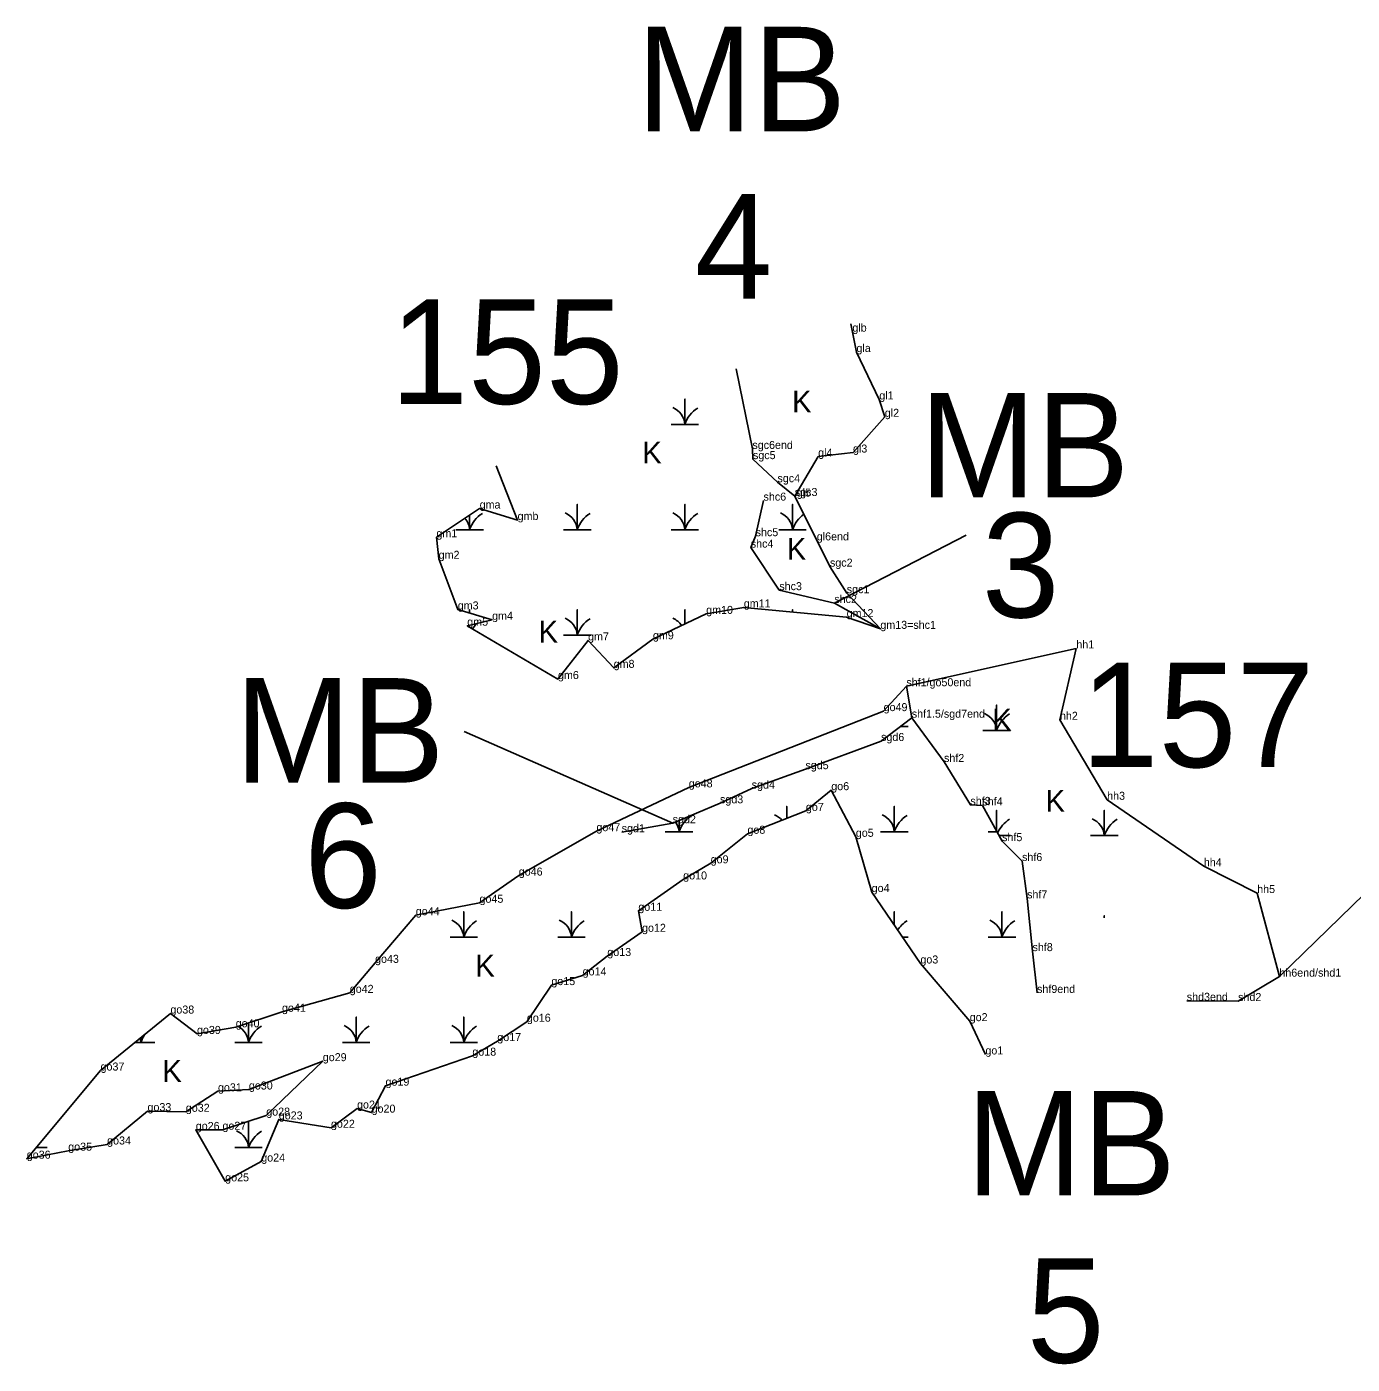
# Model space of a CAD drawing. Extents: x 2072529 to 2268796, y 436423 to 470397.
# Drawn here: x 2177497 to 2178325, y 450116 to 450952 of the extents above; entities that cross this region are included whole.
import ezdxf

# ---------------------------------------------------------------- set-up
doc = ezdxf.new("R2010")
doc.units = 0
for name, color, linetype in [('Default', 7, 'Continuous'), ('Exist Environmental Wetland Boundary', 7, 'Continuous'), ('Exist Environmental Wetland Boundary Cogo Comment', 7, 'Continuous'), ('Exist Environmental Wetland Boundary Cogo Point CELL', 7, 'Continuous'), ('Exist Hydro Jurisdictional Stream or Body of Water NEU Mitigable', 7, 'Continuous'), ('Exist Hydro Jurisdictional Stream or Body of Water NEU Mitigable Cogo Comment', 7, 'Continuous'), ('Exist Hydro Swamp or Marsh', 7, 'Continuous')]:
    doc.layers.add(name, color=color, linetype=linetype)

msp = doc.modelspace()

# ---------------------------------------------------------------- linework, layer by layer
at = {"layer": 'Default'}
for p, q in [((2178083.48, 450634.25), (2178001.13, 450591.78)), ((2177769.92, 450511.55), (2177900.13, 450454.2))]:
    msp.add_line(p, q, dxfattribs=at)
at = {"layer": 'Exist Environmental Wetland Boundary'}
for points in [[(2177976.45, 450658.67), (2177991.04, 450683.33), (2178012.8, 450685.83), (2178032.67, 450708.15), (2178029.21, 450718.98), (2178014.96, 450748.63), (2178011.42, 450766.34)], [(2177789.84, 450677.43), (2177803.23, 450643.67), (2177779.52, 450650.82), (2177752.49, 450632.86), (2177753.91, 450619.45), (2177765.83, 450587.79), (2177787.28, 450581.35), (2177771.76, 450577.61), (2177828.46, 450544.3), (2177847.25, 450568.44), (2177863.26, 450551.29), (2177887.79, 450569.14), (2177921.06, 450585.01), (2177944.57, 450589.07), (2178008.82, 450583.02), (2178029.88, 450575.67), (2178008.89, 450597.94)], [(2178152.32, 450563.41), (2178046.13, 450539.79), (2178031.93, 450524.26), (2177910.17, 450476.58), (2177852.47, 450449.22), (2177803.96, 450421.48), (2177779.44, 450404.5), (2177739.59, 450396.71), (2177714.17, 450366.96), (2177698.36, 450348.2), (2177656.02, 450336.38), (2177627.09, 450326.68), (2177602.91, 450322.54), (2177586.29, 450335.27), (2177542.65, 450299.66), (2177496.53, 450244.59), (2177522.46, 450249.59), (2177546.74, 450253.45), (2177571.98, 450274.3), (2177595.92, 450273.9), (2177616.02, 450286.67), (2177635.34, 450287.8), (2177681.5, 450305.52), (2177646.19, 450271.5), (2177618.8, 450262.69), (2177602.14, 450262.54), (2177620.52, 450230.44), (2177643.06, 450242.79), (2177654.01, 450269.12), (2177686.64, 450263.91), (2177702.91, 450275.9), (2177712, 450273.37), (2177720.72, 450290.19), (2177774.96, 450308.94), (2177790.56, 450318.06), (2177809.03, 450330.17), (2177824.33, 450353.05), (2177843.87, 450359.1), (2177859.29, 450371.23), (2177880.99, 450386.36), (2177878.67, 450399.47), (2177906.7, 450419.08), (2177923.87, 450429.15), (2177946.83, 450447.62), (2177983.37, 450461.87), (2177999.22, 450474.85), (2178014.56, 450445.73), (2178024.46, 450411.19), (2178054.91, 450366.56), (2178085.72, 450330.52), (2178095.52, 450309.72)], [(2178152.32, 450563.41), (2178142.1, 450518.83), (2178171.59, 450468.85), (2178232, 450427.35), (2178265.34, 450410.56), (2178279.19, 450358.33)]]:
    msp.add_lwpolyline(points, dxfattribs=at)
at = {"layer": 'Exist Environmental Wetland Boundary Cogo Point CELL'}
for p, q in [((2178012.41, 450761.38), (2178012.41, 450761.38)), ((2178014.96, 450748.63), (2178014.96, 450748.63)), ((2178029.21, 450718.98), (2178029.21, 450718.98)), ((2178032.67, 450708.15), (2178032.67, 450708.15)), ((2177949.93, 450688.08), (2177949.93, 450688.08)), ((2177950.3, 450681.71), (2177950.3, 450681.71)), ((2177991.04, 450683.33), (2177991.04, 450683.33)), ((2178012.8, 450685.83), (2178012.8, 450685.83)), ((2177965.6, 450667.29), (2177965.6, 450667.29)), ((2177956.89, 450655.78), (2177956.89, 450655.78)), ((2177976.45, 450658.67), (2177976.45, 450658.67)), ((2177977.65, 450658.34), (2177977.65, 450658.34)), ((2177779.52, 450650.82), (2177779.52, 450650.82)), ((2177803.23, 450643.67), (2177803.23, 450643.67)), ((2177752.49, 450632.86), (2177752.49, 450632.86)), ((2177951.96, 450633.56), (2177951.96, 450633.56)), ((2177990.16, 450630.93), (2177990.16, 450630.93)), ((2177948.91, 450626.43), (2177948.91, 450626.43)), ((2177753.91, 450619.45), (2177753.91, 450619.45)), ((2177998.39, 450614.54), (2177998.39, 450614.54)), ((2177966.76, 450599.83), (2177966.76, 450599.83)), ((2178008.89, 450597.94), (2178008.89, 450597.94)), ((2177765.83, 450587.79), (2177765.83, 450587.79)), ((2177944.57, 450589.07), (2177944.57, 450589.07)), ((2178001.13, 450591.78), (2178001.13, 450591.78)), ((2177787.28, 450581.35), (2177787.28, 450581.35)), ((2177921.06, 450585.01), (2177921.06, 450585.01)), ((2178008.82, 450583.02), (2178008.82, 450583.02)), ((2177771.76, 450577.61), (2177771.76, 450577.61)), ((2178029.88, 450575.67), (2178029.88, 450575.67)), ((2178029.88, 450575.67), (2178029.88, 450575.67)), ((2177847.25, 450568.44), (2177847.25, 450568.44)), ((2177887.79, 450569.14), (2177887.79, 450569.14)), ((2178152.32, 450563.41), (2178152.32, 450563.41)), ((2177863.26, 450551.29), (2177863.26, 450551.29)), ((2177828.46, 450544.3), (2177828.46, 450544.3)), ((2178046.13, 450539.79), (2178046.13, 450539.79)), ((2178046.13, 450539.79), (2178046.13, 450539.79)), ((2178031.93, 450524.26), (2178031.93, 450524.26)), ((2178049.51, 450520.15), (2178049.51, 450520.15)), ((2178142.1, 450518.83), (2178142.1, 450518.83)), ((2178030.31, 450505.58), (2178030.31, 450505.58)), ((2177983.08, 450487.96), (2177983.08, 450487.96)), ((2178069.65, 450492.48), (2178069.65, 450492.48)), ((2177910.17, 450476.58), (2177910.17, 450476.58)), ((2177949.48, 450475.82), (2177949.48, 450475.82)), ((2177999.22, 450474.85), (2177999.22, 450474.85)), ((2177929.69, 450466.66), (2177929.69, 450466.66)), ((2177983.37, 450461.87), (2177983.37, 450461.87)), ((2178086.16, 450465.65), (2178086.16, 450465.65)), ((2178093.62, 450465.31), (2178093.62, 450465.31)), ((2178171.59, 450468.85), (2178171.59, 450468.85)), ((2177900.13, 450454.2), (2177900.13, 450454.2)), ((2177852.47, 450449.22), (2177852.47, 450449.22)), ((2177868.26, 450448.57), (2177868.26, 450448.57)), ((2177946.83, 450447.62), (2177946.83, 450447.62)), ((2178014.56, 450445.73), (2178014.56, 450445.73)), ((2178105.96, 450443), (2178105.96, 450443)), ((2177923.87, 450429.15), (2177923.87, 450429.15)), ((2178118.41, 450430.57), (2178118.41, 450430.57)), ((2177803.96, 450421.48), (2177803.96, 450421.48)), ((2178232, 450427.35), (2178232, 450427.35)), ((2177906.7, 450419.08), (2177906.7, 450419.08)), ((2177779.44, 450404.5), (2177779.44, 450404.5)), ((2178024.46, 450411.19), (2178024.46, 450411.19)), ((2178121.56, 450407.23), (2178121.56, 450407.23)), ((2178265.34, 450410.56), (2178265.34, 450410.56)), ((2177739.59, 450396.71), (2177739.59, 450396.71)), ((2177878.67, 450399.47), (2177878.67, 450399.47)), ((2177880.99, 450386.36), (2177880.99, 450386.36)), ((2177859.29, 450371.23), (2177859.29, 450371.23)), ((2178124.96, 450374.29), (2178124.96, 450374.29)), ((2177714.17, 450366.96), (2177714.17, 450366.96)), ((2178054.91, 450366.56), (2178054.91, 450366.56)), ((2177824.33, 450353.05), (2177824.33, 450353.05)), ((2177843.87, 450359.1), (2177843.87, 450359.1)), ((2178279.19, 450358.33), (2178279.19, 450358.33)), ((2178279.19, 450358.33), (2178279.19, 450358.33)), ((2177698.36, 450348.2), (2177698.36, 450348.2)), ((2178127.8, 450348.15), (2178127.8, 450348.15)), ((2177656.02, 450336.38), (2177656.02, 450336.38)), ((2178221.35, 450343.23), (2178221.35, 450343.23)), ((2178253.43, 450343.09), (2178253.43, 450343.09)), ((2177586.29, 450335.27), (2177586.29, 450335.27)), ((2177809.03, 450330.17), (2177809.03, 450330.17)), ((2178085.72, 450330.52), (2178085.72, 450330.52)), ((2177602.91, 450322.54), (2177602.91, 450322.54)), ((2177627.09, 450326.68), (2177627.09, 450326.68)), ((2177790.56, 450318.06), (2177790.56, 450318.06)), ((2177681.5, 450305.52), (2177681.5, 450305.52)), ((2177774.96, 450308.94), (2177774.96, 450308.94)), ((2178095.52, 450309.72), (2178095.52, 450309.72)), ((2177542.65, 450299.66), (2177542.65, 450299.66)), ((2177616.02, 450286.67), (2177616.02, 450286.67)), ((2177635.34, 450287.8), (2177635.34, 450287.8)), ((2177720.72, 450290.19), (2177720.72, 450290.19)), ((2177571.98, 450274.3), (2177571.98, 450274.3)), ((2177595.92, 450273.9), (2177595.92, 450273.9)), ((2177646.19, 450271.5), (2177646.19, 450271.5)), ((2177702.91, 450275.9), (2177702.91, 450275.9)), ((2177712, 450273.37), (2177712, 450273.37)), ((2177602.14, 450262.54), (2177602.14, 450262.54)), ((2177618.8, 450262.69), (2177618.8, 450262.69)), ((2177654.01, 450269.12), (2177654.01, 450269.12)), ((2177686.64, 450263.91), (2177686.64, 450263.91)), ((2177546.74, 450253.45), (2177546.74, 450253.45)), ((2177496.53, 450244.59), (2177496.53, 450244.59)), ((2177522.46, 450249.59), (2177522.46, 450249.59)), ((2177643.06, 450242.79), (2177643.06, 450242.79)), ((2177620.52, 450230.44), (2177620.52, 450230.44))]:
    msp.add_line(p, q, dxfattribs=at)
at = {"layer": 'Exist Hydro Jurisdictional Stream or Body of Water NEU Mitigable'}
for points in [[(2177939.71, 450738.05), (2177949.93, 450688.08), (2177950.3, 450681.71), (2177965.6, 450667.29), (2177976.45, 450658.67), (2177998.39, 450614.54), (2178008.89, 450597.94)], [(2177956.89, 450655.78), (2177951.96, 450633.56), (2177948.91, 450626.43), (2177966.76, 450599.83), (2178001.13, 450591.78), (2178029.88, 450575.67)], [(2178046.13, 450539.79), (2178049.51, 450520.15), (2178069.65, 450492.48), (2178086.16, 450465.65), (2178093.62, 450465.31), (2178105.96, 450443), (2178118.41, 450430.57), (2178121.56, 450407.23), (2178124.96, 450374.29), (2178127.8, 450348.15)], [(2177868.26, 450448.57), (2177900.13, 450454.2), (2177929.69, 450466.66), (2177949.48, 450475.82), (2177983.08, 450487.96), (2178030.31, 450505.58), (2178049.51, 450520.15)], [(2178221.35, 450343.23), (2178253.43, 450343.09), (2178279.19, 450358.33), (2178332.13, 450409.94)]]:
    msp.add_lwpolyline(points, dxfattribs=at)
at = {"layer": 'Exist Hydro Swamp or Marsh'}
for points in [[(2177899.14, 450703.41), (2177907.74, 450703.41), (2177907.74, 450719.19), (2177907.74, 450703.41), (2177916.34, 450703.41)], [(2177764.64, 450637.61), (2177773.24, 450637.61), (2177773.24, 450646.64)], [(2177773.24, 450646.64), (2177773.24, 450637.61), (2177781.84, 450637.61)], [(2177831.89, 450637.61), (2177840.49, 450637.61), (2177840.49, 450653.39), (2177840.49, 450637.61), (2177849.09, 450637.61)], [(2177899.14, 450637.61), (2177907.74, 450637.61), (2177907.74, 450653.39), (2177907.74, 450637.61), (2177916.34, 450637.61)], [(2177966.39, 450637.61), (2177974.99, 450637.61), (2177974.99, 450653.39), (2177974.99, 450637.61), (2177983.59, 450637.61)], [(2177773.24, 450585.56), (2177773.24, 450587.59), (2177773.24, 450585.56)], [(2177831.89, 450571.81), (2177840.49, 450571.81), (2177840.49, 450587.59), (2177840.49, 450571.81), (2177849.09, 450571.81)], [(2177907.74, 450578.66), (2177907.74, 450587.59), (2177907.74, 450578.66)], [(2177974.99, 450586.21), (2177974.99, 450587.59), (2177974.99, 450586.21)], [(2177773.24, 450576.74), (2177773.24, 450577.97)], [(2177773.24, 450577.97), (2177773.24, 450576.74)], [(2177781.64, 450571.81), (2177781.84, 450571.81)], [(2178093.94, 450512.24), (2178102.54, 450512.24), (2178102.54, 450528.02), (2178102.54, 450512.24), (2178111.14, 450512.24)], [(2178042.3, 450514.67), (2178047.21, 450514.67)], [(2177971.36, 450457.19), (2177971.36, 450464.66), (2177971.36, 450457.19)], [(2178030.01, 450448.87), (2178038.61, 450448.87), (2178038.61, 450464.66), (2178038.61, 450448.87), (2178047.21, 450448.87)], [(2178102.54, 450449.19), (2178102.54, 450462.22), (2178102.54, 450449.19)], [(2178161.19, 450446.44), (2178169.79, 450446.44), (2178169.79, 450462.22), (2178169.79, 450446.44), (2178178.39, 450446.44)], [(2177895.51, 450448.87), (2177904.11, 450448.87), (2177904.11, 450455.88)], [(2177904.11, 450455.88), (2177904.11, 450448.87), (2177912.71, 450448.87)], [(2178097.26, 450448.87), (2178102.71, 450448.87)], [(2178104.06, 450446.44), (2178111.14, 450446.44)], [(2177761.01, 450383.07), (2177769.61, 450383.07), (2177769.61, 450398.86), (2177769.61, 450383.07), (2177778.21, 450383.07)], [(2177828.26, 450383.07), (2177836.86, 450383.07), (2177836.86, 450398.86), (2177836.86, 450383.07), (2177845.46, 450383.07)], [(2178038.61, 450390.45), (2178038.61, 450398.86), (2178038.61, 450390.45)], [(2178097.26, 450383.07), (2178105.86, 450383.07), (2178105.86, 450398.86), (2178105.86, 450383.07), (2178114.46, 450383.07)], [(2178169.79, 450395.16), (2178169.79, 450396.42), (2178169.79, 450395.16)], [(2178043.64, 450383.07), (2178047.21, 450383.07)], [(2177626.51, 450317.27), (2177635.11, 450317.27), (2177635.11, 450329.37)], [(2177635.11, 450329.37), (2177635.11, 450317.27), (2177643.71, 450317.27)], [(2177693.76, 450317.27), (2177702.36, 450317.27), (2177702.36, 450333.06), (2177702.36, 450317.27), (2177710.96, 450317.27)], [(2177761.01, 450317.27), (2177769.61, 450317.27), (2177769.61, 450333.06), (2177769.61, 450317.27), (2177778.21, 450317.27)], [(2177564.24, 450317.27), (2177567.86, 450317.27), (2177567.86, 450320.23)], [(2177567.86, 450320.23), (2177567.86, 450317.27), (2177576.46, 450317.27)], [(2177626.51, 450251.47), (2177635.11, 450251.47), (2177635.11, 450267.26), (2177635.11, 450251.47), (2177643.71, 450251.47)], [(2177502.3, 450251.47), (2177509.21, 450251.47)]]:
    msp.add_lwpolyline(points, dxfattribs=at)
for centre, radius, start, end in [((2177895.47, 450702.52), 12.3, 4.14034, 67.53497), ((2177925.98, 450697.34), 19.22, 122.12745, 161.62219), ((2177791.48, 450631.54), 19.22, 122.12745, 161.62219), ((2177828.22, 450636.72), 12.3, 4.14034, 67.53497), ((2177858.73, 450631.54), 19.22, 122.12745, 161.62219), ((2177895.47, 450636.72), 12.3, 4.14034, 67.53497), ((2177925.98, 450631.54), 19.22, 122.12745, 161.62219), ((2177962.72, 450636.72), 12.3, 4.14034, 67.53497), ((2177993.23, 450631.54), 19.22, 125.25512, 161.62219), ((2177760.97, 450636.72), 12.3, 4.14034, 40.51361), ((2177791.48, 450565.74), 19.22, 136.34183, 148.84619), ((2177828.22, 450570.92), 12.3, 4.14034, 67.53497), ((2177858.73, 450565.74), 19.22, 122.12745, 161.62219), ((2177895.47, 450570.92), 12.3, 33.47003, 67.53497), ((2178090.27, 450511.35), 12.3, 4.14034, 67.53497), ((2178120.78, 450506.18), 19.22, 122.12745, 161.62219), ((2177891.84, 450447.99), 12.3, 4.14034, 34.62945), ((2177922.35, 450442.81), 19.22, 122.12745, 161.62219), ((2177959.09, 450447.99), 12.3, 40.85078, 67.53497), ((2178026.34, 450447.99), 12.3, 4.14034, 67.53497), ((2178056.85, 450442.81), 19.22, 122.12745, 161.62219), ((2178120.78, 450440.38), 19.22, 122.12745, 156.43098), ((2178157.52, 450445.55), 12.3, 4.14034, 67.53497), ((2178188.03, 450440.38), 19.22, 122.12745, 161.62219), ((2177757.34, 450382.19), 12.3, 4.14034, 67.53497), ((2177787.85, 450377.01), 19.22, 122.12745, 161.62219), ((2177824.59, 450382.19), 12.3, 4.14034, 67.53497), ((2177855.1, 450377.01), 19.22, 122.12745, 161.62219), ((2178056.85, 450377.01), 19.22, 122.12745, 147.26178), ((2178093.59, 450382.19), 12.3, 4.14034, 67.53497), ((2178124.1, 450377.01), 19.22, 122.12745, 161.62219), ((2177690.09, 450316.39), 12.3, 4.14034, 67.53497), ((2177757.34, 450316.39), 12.3, 4.14034, 67.53497), ((2177555.59, 450316.39), 12.3, 4.14034, 16.34926), ((2177586.1, 450311.21), 19.22, 144.78316, 161.62219), ((2177622.84, 450316.39), 12.3, 4.14034, 61.68812), ((2177653.35, 450311.21), 19.22, 122.12745, 161.62219), ((2177720.6, 450311.21), 19.22, 122.12745, 161.62219), ((2177787.85, 450311.21), 19.22, 122.12745, 161.62219), ((2177622.84, 450250.59), 12.3, 4.14034, 67.53497), ((2177653.35, 450245.41), 19.22, 122.12745, 161.62219)]:
    msp.add_arc(centre, radius, start, end, dxfattribs=at)

# ---------------------------------------------------------------- texts
at = {"layer": 'Default'}
for s, p in [('MB', (2177877.48, 450886.56)), ('4', (2177913.89, 450782.01)), ('155', (2177723.71, 450716.24)), ('MB', (2178054.37, 450657.74)), ('3', (2178093.27, 450582.81)), ('157', (2178155.18, 450489.24)), ('MB', (2177626.51, 450479.52)), ('6', (2177669.82, 450401.3)), ('MB', (2178083.42, 450221.6)), ('5', (2178121.38, 450117.06))]:
    msp.add_text(s, height=65.34, dxfattribs=at).set_placement(p)
at = {"layer": 'Exist Environmental Wetland Boundary Cogo Comment'}
for s, p in [('glb', (2178012.41, 450761.38)), ('gla', (2178014.96, 450748.63)), ('gl1', (2178029.21, 450718.98)), ('gl2', (2178032.67, 450708.15)), ('gl4', (2177991.04, 450683.33)), ('gl3', (2178012.8, 450685.83)), ('gma', (2177779.52, 450650.82)), ('gmb', (2177803.23, 450643.67)), ('gm1', (2177752.49, 450632.86)), ('gm2', (2177753.91, 450619.45)), ('gm3', (2177765.83, 450587.79)), ('gm10', (2177921.06, 450585.01)), ('gm11', (2177944.57, 450589.07)), ('gm5', (2177771.76, 450577.61)), ('gm4', (2177787.28, 450581.35)), ('gm7', (2177847.25, 450568.44)), ('gm9', (2177887.79, 450569.14)), ('hh1', (2178152.32, 450563.41)), ('gm8', (2177863.26, 450551.29)), ('gm6', (2177828.46, 450544.3)), ('hh2', (2178142.1, 450518.83)), ('go48', (2177910.17, 450476.58)), ('go6', (2177999.22, 450474.85)), ('hh3', (2178171.59, 450468.85)), ('go7', (2177983.37, 450461.87)), ('go47', (2177852.47, 450449.22)), ('go8', (2177946.83, 450447.62)), ('go5', (2178014.56, 450445.73)), ('go9', (2177923.87, 450429.15)), ('hh4', (2178232, 450427.35)), ('go46', (2177803.96, 450421.48)), ('go10', (2177906.7, 450419.08)), ('go4', (2178024.46, 450411.19)), ('hh5', (2178265.34, 450410.56)), ('go45', (2177779.44, 450404.5)), ('go11', (2177878.67, 450399.47)), ('go44', (2177739.59, 450396.71)), ('go12', (2177880.99, 450386.36)), ('go43', (2177714.17, 450366.96)), ('go13', (2177859.29, 450371.23)), ('go3', (2178054.91, 450366.56)), ('go14', (2177843.87, 450359.1)), ('hh6end/shd1', (2178279.19, 450358.33)), ('go42', (2177698.36, 450348.2)), ('go15', (2177824.33, 450353.05)), ('go38', (2177586.29, 450335.27)), ('go41', (2177656.02, 450336.38)), ('go40', (2177627.09, 450326.68)), ('go16', (2177809.03, 450330.17)), ('go2', (2178085.72, 450330.52)), ('go39', (2177602.91, 450322.54)), ('go17', (2177790.56, 450318.06)), ('go18', (2177774.96, 450308.94)), ('go1', (2178095.52, 450309.72)), ('go37', (2177542.65, 450299.66)), ('go29', (2177681.5, 450305.52)), ('go19', (2177720.72, 450290.19)), ('go31', (2177616.02, 450286.67)), ('go30', (2177635.34, 450287.8)), ('go33', (2177571.98, 450274.3)), ('go32', (2177595.92, 450273.9)), ('go21', (2177702.91, 450275.9)), ('go20', (2177712, 450273.37)), ('go28', (2177646.19, 450271.5)), ('go23', (2177654.01, 450269.12)), ('go26', (2177602.14, 450262.54)), ('go27', (2177618.8, 450262.69)), ('go22', (2177686.64, 450263.91)), ('go35', (2177522.46, 450249.59)), ('go34', (2177546.74, 450253.45)), ('go36', (2177496.53, 450244.59)), ('go24', (2177643.06, 450242.79)), ('go25', (2177620.52, 450230.44))]:
    msp.add_text(s, height=5, dxfattribs=at).set_placement(p)
at = {"layer": 'Exist Hydro Jurisdictional Stream or Body of Water NEU Mitigable Cogo Comment'}
for s, p in [('sgc6end', (2177949.93, 450688.08)), ('sgc5', (2177950.3, 450681.71)), ('sgc4', (2177965.6, 450667.29)), ('sgc3', (2177976.45, 450658.67)), ('gl5', (2177977.65, 450658.34)), ('shc6', (2177956.89, 450655.78)), ('shc5', (2177951.96, 450633.56)), ('shc4', (2177948.91, 450626.43)), ('gl6end', (2177990.16, 450630.93)), ('sgc2', (2177998.39, 450614.54)), ('shc3', (2177966.76, 450599.83)), ('shc2', (2178001.13, 450591.78)), ('sgc1', (2178008.89, 450597.94)), ('gm12', (2178008.82, 450583.02)), ('gm13=shc1', (2178029.88, 450575.67)), ('shf1/go50end', (2178046.13, 450539.79)), ('shf1', (2178046.13, 450539.79)), ('go49', (2178031.93, 450524.26)), ('shf1.5/sgd7end', (2178049.51, 450520.15)), ('sgd6', (2178030.31, 450505.58)), ('shf2', (2178069.65, 450492.48)), ('sgd5', (2177983.08, 450487.96)), ('sgd4', (2177949.48, 450475.82)), ('sgd3', (2177929.69, 450466.66)), ('shf3', (2178086.16, 450465.65)), ('shf4', (2178093.62, 450465.31)), ('sgd1', (2177868.26, 450448.57)), ('sgd2', (2177900.13, 450454.2)), ('shf5', (2178105.96, 450443)), ('shf6', (2178118.41, 450430.57)), ('shf7', (2178121.56, 450407.23)), ('shf8', (2178124.96, 450374.29)), ('shf9end', (2178127.8, 450348.15)), ('shd3end', (2178221.35, 450343.23)), ('shd2', (2178253.43, 450343.09))]:
    msp.add_text(s, height=5, dxfattribs=at).set_placement(p)
at = {"layer": 'Exist Hydro Swamp or Marsh'}
for p in [(2177974.72, 450710.95), (2177881.17, 450678.99), (2177971.43, 450618.81), (2177816.3, 450567.1), (2178099.77, 450512.1), (2178133.15, 450461.33), (2177776.81, 450358.38), (2177581.25, 450292.56)]:
    msp.add_text('K', height=13.6, dxfattribs=at).set_placement(p)

doc.saveas('drawing.dxf')
